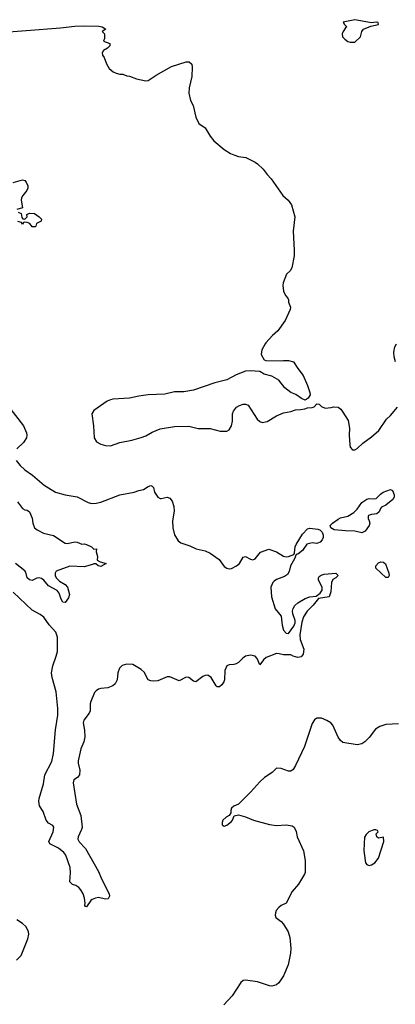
# Model space of a CAD drawing. Header units: inches. Extents: x 1678809 to 1859548, y 384609 to 522868.
# Tile 277 of 386: x 1785366 to 1788531, y 394439 to 402730. Entities that reach past the tile are written whole.
import ezdxf

# ---------------------------------------------------------------- set-up
doc = ezdxf.new("R2010")
doc.units = ezdxf.units.IN
doc.header["$MEASUREMENT"] = 0
doc.layers.add('B7389', color=7, linetype='Continuous')
doc.layers.add('B7480', color=7, linetype='Continuous')

msp = doc.modelspace()

# ---------------------------------------------------------------- linework, layer by layer
at = {"layer": 'B7389', "color": 5}
for points, elevation in [([(1787433.5, 400000), (1787406.8, 399950), (1787401, 399910), (1787425.4, 399865.4), (1787439.6, 399859.6), (1787570, 399856), (1787590, 399861), (1787630, 399861), (1787672, 399850), (1787710, 399791.3), (1787754.6, 399734.6), (1787791, 399650), (1787812, 399590), (1787814, 399570), (1787796.9, 399543.1), (1787770, 399526), (1787740.2, 399540.2), (1787692.9, 399572.9), (1787649.6, 399589.6), (1787601.2, 399630), (1787550, 399695.3), (1787489.1, 399729.1), (1787425.2, 399745.2), (1787390, 399768), (1787310, 399774), (1787270, 399769.2), (1787190, 399738), (1787110, 399697.2), (1787010, 399672), (1786830, 399609.6), (1786750, 399595.6), (1786670, 399594.7), (1786590, 399576.9), (1786450, 399571.1), (1786370, 399560.5), (1786290, 399543.6), (1786150, 399534), (1786130, 399529.5), (1786103.9, 399516.1), (1785990, 399438), (1785974.4, 399410), (1785989.1, 399310), (1785993.1, 399210), (1786013.9, 399173.9), (1786050, 399154.6), (1786090, 399143.6), (1786130, 399142.3), (1786210, 399170.2), (1786310.6, 399189.4), (1786390, 399210.2), (1786430, 399226.2), (1786482.6, 399257.4), (1786550, 399284.2), (1786670, 399305.4), (1786790, 399307.1), (1786870, 399288), (1786970, 399287.9), (1787054.3, 399265.7), (1787110, 399264.4), (1787130, 399277.3), (1787151.8, 399310), (1787158.4, 399350), (1787159.3, 399410), (1787166.8, 399433.2), (1787192.9, 399467.1), (1787218, 399482), (1787250, 399491.3), (1787270, 399491.3), (1787290, 399484.7), (1787365.8, 399365.8), (1787390, 399346), (1787410, 399338.8), (1787450, 399345.5), (1787530, 399393.4), (1787590, 399419.1), (1787650, 399430.7), (1787690, 399444), (1787732.9, 399447.1), (1787767.3, 399452.7), (1787790, 399462), (1787830, 399464.7), (1787846, 399470), (1787870, 399494), (1787890, 399492), (1787910, 399472), (1787939.6, 399459.6), (1787990, 399462.8), (1788010, 399471), (1788050, 399466), (1788071, 399450), (1788090, 399426), (1788134.2, 399354.2), (1788144.4, 399290), (1788142, 399230), (1788146.4, 399150), (1788150.6, 399130), (1788168.7, 399108.7), (1788190, 399108.4), (1788210, 399118.4), (1788256.8, 399163.2), (1788330, 399216.5), (1788392.1, 399270), (1788455.2, 399364.8), (1788490, 399396.9), (1788550, 399465.7)], 320), ([(1788533.4, 399850), (1788521.7, 399890), (1788517.8, 399930), (1788526.3, 399973.7), (1788540.3, 400000)], 320), ([(1785264.5, 399484.5), (1785398.4, 399310), (1785423.7, 399250), (1785427.2, 399230), (1785422.6, 399210), (1785397, 399170), (1785343.6, 399116.4)], 280), ([(1785336.9, 399016.9), (1785370, 398974.6), (1785410, 398939.6), (1785474.8, 398894.8), (1785572.4, 398810), (1785668, 398750), (1785750, 398727.8), (1785850, 398712.8), (1785943.8, 398663.8), (1785970, 398656.5), (1786010, 398658), (1786050, 398667.1), (1786210, 398729.2), (1786329.8, 398750.2), (1786370, 398765.3), (1786410, 398773), (1786450, 398799.1), (1786470, 398806.8), (1786481.4, 398801.4), (1786494.8, 398790), (1786502, 398750), (1786531.3, 398710), (1786550, 398698.8), (1786558.8, 398698.8), (1786610, 398710.4), (1786630, 398702), (1786650, 398674.8), (1786664.6, 398630), (1786668.9, 398590), (1786653.4, 398510), (1786656.2, 398450), (1786671.3, 398391.3), (1786702, 398342), (1786724.9, 398324.9), (1786799, 398299), (1786853.7, 398273.7), (1786930, 398256.1), (1786970, 398237.8), (1787045.5, 398185.5), (1787090, 398126.7), (1787110.2, 398110.2), (1787130, 398106.5), (1787150, 398109.1), (1787194, 398130), (1787218.7, 398150), (1787250, 398202.8), (1787270, 398210.7), (1787310, 398186), (1787330, 398182.8), (1787350, 398190.8), (1787394.2, 398245.8), (1787466, 398270), (1787530, 398247.7), (1787590, 398211.7), (1787610, 398206.3), (1787631.8, 398208.2), (1787674.5, 398225.5), (1787680.9, 398239.1), (1787686.5, 398290), (1787696.2, 398310), (1787750, 398398), (1787790, 398442.8), (1787810, 398447.7), (1787879, 398439), (1787894.2, 398434.2), (1787913.3, 398413.3), (1787922, 398390), (1787923.7, 398370), (1787914.9, 398350), (1787898.7, 398330), (1787870, 398319.8), (1787830, 398325), (1787786.6, 398313.4), (1787750, 398260.8), (1787710, 398229.8), (1787694.7, 398225.3), (1787682.8, 398190), (1787648.9, 398131.1), (1787636, 398084), (1787621.7, 398058.3), (1787598.4, 398041.6), (1787530, 398015.8), (1787510, 398001.7), (1787499.8, 397990), (1787481.8, 397950), (1787488.1, 397870), (1787519.4, 397770), (1787568.1, 397708.1), (1787577.1, 397630), (1787589.3, 397589.3), (1787610, 397563.2), (1787630, 397562.6), (1787675.7, 397624.3), (1787686.5, 397650), (1787688.3, 397670), (1787667.5, 397727.5), (1787665, 397750), (1787669.4, 397770.6), (1787683.8, 397796.2), (1787710, 397819.8), (1787770, 397856.3), (1787809.9, 397870.1), (1787864.9, 397875.1), (1787898.7, 397901.3), (1787914.7, 397925.3), (1787915.1, 397950), (1787884.6, 398010), (1787884.4, 398030), (1787890, 398040.3), (1787906.4, 398053.6), (1787930, 398059.7), (1788030, 398070.3), (1788050.4, 398050), (1788030.7, 398030), (1788005.4, 398014.6), (1787992, 397990), (1787987.3, 397912.7), (1787974, 397870), (1787884.9, 397855.1), (1787839.3, 397800.7), (1787788.8, 397750), (1787758.4, 397701.6), (1787744.6, 397655.4), (1787727.4, 397550), (1787728.9, 397510), (1787758.7, 397430), (1787753.1, 397386.9), (1787736.2, 397363.8), (1787710, 397359.6), (1787669.6, 397369.6), (1787650, 397382.7), (1787590, 397380.9), (1787551.3, 397391.3), (1787528.4, 397391.6), (1787441.8, 397358.2), (1787420.5, 397339.5), (1787390, 397298), (1787368, 397350), (1787349.8, 397369.8), (1787310, 397378.2), (1787270, 397371), (1787245.9, 397354.1), (1787210, 397318.3), (1787190, 397307.1), (1787170, 397301.1), (1787130, 397298.7), (1787111.8, 397288.2), (1787094.6, 397250), (1787090.3, 397170), (1787085.1, 397154.9), (1787070, 397129.4), (1787050, 397112.7), (1787030, 397112.7), (1787020.5, 397120.5), (1786978, 397190), (1786950, 397211.1), (1786930, 397208.6), (1786910, 397199.7), (1786850, 397154.5), (1786830, 397160.7), (1786790, 397189.6), (1786770, 397194.7), (1786710, 397162.9), (1786630, 397195.4), (1786610, 397195.1), (1786530, 397163.8), (1786490, 397159.2), (1786470, 397161.7), (1786450, 397172), (1786415.1, 397235.1), (1786390, 397258.4), (1786319.1, 397299.1), (1786270, 397302), (1786230, 397292), (1786207.7, 397270), (1786193.4, 397230), (1786188.2, 397170), (1786170, 397138), (1786150, 397119.5), (1786110, 397102.9), (1786050, 397097.6), (1786030, 397091.6), (1786010, 397079.5), (1785996.5, 397063.5), (1785964.9, 396990), (1785960.3, 396970), (1785958.9, 396910), (1785951.6, 396890), (1785907.5, 396832.5), (1785900.8, 396810), (1785911.8, 396748.2), (1785915.3, 396690), (1785908, 396650), (1785882.4, 396590), (1785859.6, 396490), (1785858.3, 396470), (1785874.2, 396410), (1785871.2, 396370), (1785853.7, 396350), (1785822.3, 396330), (1785815.8, 396304.2), (1785843.8, 396123.8), (1785881.7, 396030), (1785891.4, 395931.4), (1785887.4, 395910), (1785858, 395850), (1785856.9, 395830), (1785866.7, 395806.7), (1785919.8, 395750), (1786030, 395558.4), (1786055.9, 395495.9), (1786118.8, 395370), (1786122, 395350), (1786111.6, 395328.4), (1786090, 395325.2), (1786030, 395338), (1786006, 395334), (1785977.3, 395322.7), (1785966.4, 395313.6), (1785930, 395260.9), (1785921.5, 395261.5), (1785914, 395270), (1785917, 395290), (1785913.1, 395333.1), (1785901.7, 395370), (1785882.4, 395402.4), (1785863.6, 395423.6), (1785838.5, 395438.5), (1785810, 395448.1), (1785787.3, 395470), (1785793.7, 395550), (1785791.1, 395590), (1785753.8, 395693.8), (1785737.1, 395717.1), (1785693.8, 395753.8), (1785619.3, 395790), (1785612.7, 395810), (1785649, 395890), (1785653.2, 395930), (1785644.7, 395944.7), (1785610, 395965.2), (1785588.5, 395988.5), (1785562.7, 396062.7), (1785533.3, 396110), (1785528.5, 396150), (1785530, 396171), (1785565.8, 396294.2), (1785579.3, 396370), (1785635.8, 396484.2), (1785651.4, 396550), (1785666.9, 396750), (1785686.3, 396873.7), (1785687.8, 396930), (1785674.7, 397070), (1785641, 397190), (1785634, 397230), (1785645.4, 397290), (1785674.6, 397370), (1785683.4, 397410), (1785685.5, 397530), (1785671.7, 397571.7), (1785614.3, 397634.3), (1785570, 397697.4), (1785539.8, 397719.8), (1785470, 397757.4), (1785310, 397909.8)], 280), ([(1785348.7, 398670), (1785390, 398614), (1785410, 398602.8), (1785430, 398598.8), (1785450, 398586), (1785470, 398531.3), (1785477.1, 398490), (1785490.7, 398450), (1785513.1, 398433.1), (1785565.5, 398405.5), (1785650, 398387.7), (1785750, 398322), (1785770, 398318), (1785830, 398333), (1785850, 398330.5), (1785890, 398314.8), (1785910, 398316.3), (1785930, 398310.7), (1785972, 398290), (1785990, 398272), (1786014, 398274), (1786011.3, 398250), (1786020.7, 398210), (1786018, 398178), (1786044.7, 398164.7), (1786094, 398150), (1786050, 398126.6), (1786026, 398130), (1786007.3, 398147.3), (1785990, 398148), (1785978.8, 398141.2), (1785910, 398122.9), (1785790, 398129.4), (1785674.4, 398085.6), (1785664.4, 398070), (1785664.4, 398050), (1785673.4, 398030), (1785702, 398002), (1785750, 397974), (1785770.4, 397950), (1785784.9, 397890), (1785777.1, 397862.9), (1785750, 397822), (1785730, 397824), (1785715.1, 397850), (1785699.7, 397899.7), (1785682.3, 397922.3), (1785610, 397963.7), (1785569.5, 398009.5), (1785550, 398025.2), (1785530, 398029.3), (1785510, 398026), (1785470, 398007), (1785450, 398013.2), (1785430, 398029.3), (1785417.2, 398077.2), (1785408.7, 398090), (1785330, 398149.3)], 260), ([(1788558.7, 396801.3), (1788450, 396795.2), (1788400.7, 396779.3), (1788365.1, 396754.9), (1788310, 396685.1), (1788273.7, 396650), (1788250, 396633.5), (1788210, 396623.5), (1788090, 396642.9), (1788070, 396660.9), (1788049.7, 396689.7), (1788004.5, 396790), (1787986.6, 396810), (1787953.2, 396830), (1787910, 396847.6), (1787870, 396849.5), (1787850, 396835.1), (1787830, 396804), (1787764.6, 396610), (1787690, 396449.3), (1787670, 396416), (1787650, 396400.9), (1787630, 396400.9), (1787570, 396425.2), (1787530, 396428), (1787492, 396390), (1787430, 396349.5), (1787390, 396313.6), (1787312.4, 396227.6), (1787210, 396125.2), (1787170, 396108.7), (1787151.3, 396090), (1787144.7, 396070), (1787144.7, 396050), (1787132, 396030), (1787104.5, 396015.5), (1787078.8, 395990), (1787071, 395970), (1787071.3, 395951.3), (1787090, 395938), (1787110, 395946), (1787150, 395978.8), (1787159.3, 395990), (1787174, 396026), (1787210, 396034.8), (1787270, 396017.1), (1787336, 395990), (1787470, 395952.9), (1787530, 395945.3), (1787610.3, 395950.3), (1787662, 395942), (1787677.3, 395930), (1787694.6, 395894.6), (1787704.4, 395850), (1787756.4, 395730), (1787772.4, 395650), (1787770.7, 395550), (1787765.5, 395534.5), (1787714.8, 395450), (1787660.5, 395390), (1787610.6, 395290), (1787570, 395271.8), (1787550, 395255.1), (1787528, 395230), (1787520.5, 395210), (1787518, 395190), (1787524, 395170), (1787570, 395134.9), (1787590, 395113), (1787628.8, 395050), (1787642.2, 395002.2), (1787650.2, 394910.2), (1787648.9, 394868.9), (1787628.9, 394770), (1787590, 394678), (1787550, 394619.6), (1787530, 394604.2), (1787490, 394593), (1787470, 394595.1), (1787370, 394627), (1787270, 394641.2), (1787250, 394639), (1787230, 394622), (1787155.8, 394510), (1787086.1, 394433.9)], 320), ([(1785338.4, 394810), (1785377.4, 394850), (1785435.1, 394990), (1785442.6, 395030), (1785440.5, 395050), (1785419.6, 395090), (1785390, 395120.7), (1785342.7, 395150)], 320)]:
    msp.add_lwpolyline(points, dxfattribs=dict(at, elevation=elevation))
for points, elevation in [([(1788250, 398409.8), (1788190, 398422), (1788110, 398424.5), (1788014.2, 398434.2), (1787987.6, 398450), (1787981.3, 398470), (1788000.5, 398490), (1788050, 398523.9), (1788070, 398534.7), (1788129.7, 398550.3), (1788180.1, 398579.9), (1788210, 398607.7), (1788250, 398663.8), (1788290, 398692.7), (1788310, 398699.1), (1788350, 398694.8), (1788370, 398698.8), (1788405.8, 398734.2), (1788429.6, 398750.4), (1788490, 398774), (1788505.8, 398765.8), (1788520.8, 398730), (1788521.2, 398710), (1788510.2, 398690), (1788450, 398641.4), (1788414.4, 398625.6), (1788405.2, 398614.8), (1788393.8, 398586.2), (1788373.7, 398570), (1788330, 398564.4), (1788305.3, 398554.7), (1788301.5, 398550), (1788301.4, 398530), (1788311.8, 398510), (1788315.3, 398490), (1788310.2, 398470), (1788276.2, 398423.8)], 280), ([(1788470, 398032.3), (1788450, 398033), (1788366, 398110), (1788366, 398130), (1788390, 398156.9), (1788410, 398164.2), (1788430, 398162.8), (1788446.8, 398146.8), (1788476.9, 398070), (1788478.9, 398050)], 280), ([(1788348.4, 395908.4), (1788306.8, 395890), (1788284.9, 395870), (1788272.4, 395847.6), (1788264.8, 395735.2), (1788276.4, 395650), (1788280.5, 395630), (1788290, 395614.8), (1788310, 395608.2), (1788330, 395612.7), (1788358.4, 395630), (1788389.7, 395670), (1788434.5, 395810), (1788430, 395846), (1788390, 395837.2), (1788374, 395850), (1788370, 395874), (1788386, 395890), (1788382, 395902), (1788368, 395908)], 340)]:
    msp.add_lwpolyline(points, close=True, dxfattribs=dict(at, elevation=elevation))
at = {"layer": 'B7480', "color": 5}
for points, elevation in [([(1785130, 402617.4), (1785710, 402662.1), (1785830, 402675.2), (1785910, 402678), (1786033.8, 402673.8), (1786062, 402670), (1786091, 402651), (1786062, 402630), (1786082, 402610), (1786082, 402570), (1786072, 402550), (1786124.7, 402530), (1786124.7, 402510), (1786104.7, 402490), (1786071, 402470), (1786061, 402450), (1786064.7, 402430), (1786078, 402410), (1786096.9, 402356.9), (1786119.6, 402319.6), (1786154, 402290), (1786179.8, 402279.8), (1786210, 402271), (1786234, 402270), (1786270, 402256), (1786290, 402254.8), (1786350, 402230.8), (1786430, 402216), (1786450, 402218.8), (1786516.2, 402263.8), (1786645.8, 402334.2), (1786770, 402375.8), (1786794.7, 402374.7), (1786815.4, 402355.4), (1786818.7, 402330), (1786815.3, 402250), (1786794.8, 402154.8), (1786791, 402110), (1786804.7, 402050), (1786827.1, 402007.1), (1786851, 401910), (1786874.4, 401854.4), (1786930, 401818), (1786971, 401750), (1787001, 401710), (1787090, 401637.3), (1787142.4, 401602.4), (1787170, 401590.7), (1787210, 401577.3), (1787270.5, 401570.5), (1787350, 401530.7), (1787370, 401514.8), (1787418.8, 401470), (1787450, 401426), (1787484, 401390), (1787583, 401250), (1787628.8, 401208.8), (1787656.3, 401170), (1787684.9, 401070), (1787670.6, 400950), (1787679.5, 400790), (1787678, 400742), (1787658.8, 400641.2), (1787645.2, 400614.8), (1787613.7, 400586.3), (1787586.1, 400513.9), (1787582, 400490), (1787590, 400444.7), (1787606.6, 400406.6), (1787624.9, 400384.9), (1787630.6, 400370.6), (1787630.8, 400350), (1787646.8, 400310), (1787644, 400290), (1787602, 400198), (1787540.7, 400110), (1787494.8, 400070), (1787438.8, 400010), (1787433.5, 400000)], 320), ([(1785310, 401359.7), (1785390, 401380.3), (1785410, 401375.3), (1785422.2, 401362.2), (1785435.5, 401330), (1785435.5, 401310), (1785427.6, 401290), (1785392.2, 401250), (1785382.2, 401230), (1785379.7, 401210), (1785390, 401146), (1785342, 401130)], 280), ([(1785354, 401110), (1785378, 401098), (1785383.6, 401063.6), (1785392, 401052), (1785410, 401051.3), (1785420.2, 401059.8), (1785428.7, 401070), (1785426, 401090), (1785450, 401100.5), (1785490, 401096.9), (1785530.5, 401070), (1785551, 401050), (1785546.4, 401033.6), (1785507.3, 401012.7), (1785502, 400990), (1785495.3, 400984.7), (1785470, 400985.2), (1785452.9, 401012.9), (1785430, 401022), (1785410, 401026), (1785398, 401022), (1785390, 401009), (1785382, 401022), (1785350, 401029.3)], 280)]:
    msp.add_lwpolyline(points, dxfattribs=dict(at, elevation=elevation))
at = {"layer": 'B7480', "color": 5, "elevation": 340}
msp.add_lwpolyline([(1788190, 402729.5), (1788091.3, 402710), (1788102, 402690), (1788122, 402670), (1788110, 402662), (1788090.5, 402629.5), (1788082.8, 402610), (1788086.2, 402586.2), (1788104.7, 402564.7), (1788130, 402546.8), (1788150, 402540.7), (1788190, 402541), (1788236.2, 402583.8), (1788249, 402630), (1788264, 402650), (1788323.9, 402676.1), (1788388, 402690), (1788386, 402706), (1788368.4, 402708.4), (1788330, 402703.7)], close=True, dxfattribs=at)

doc.saveas('drawing.dxf')
